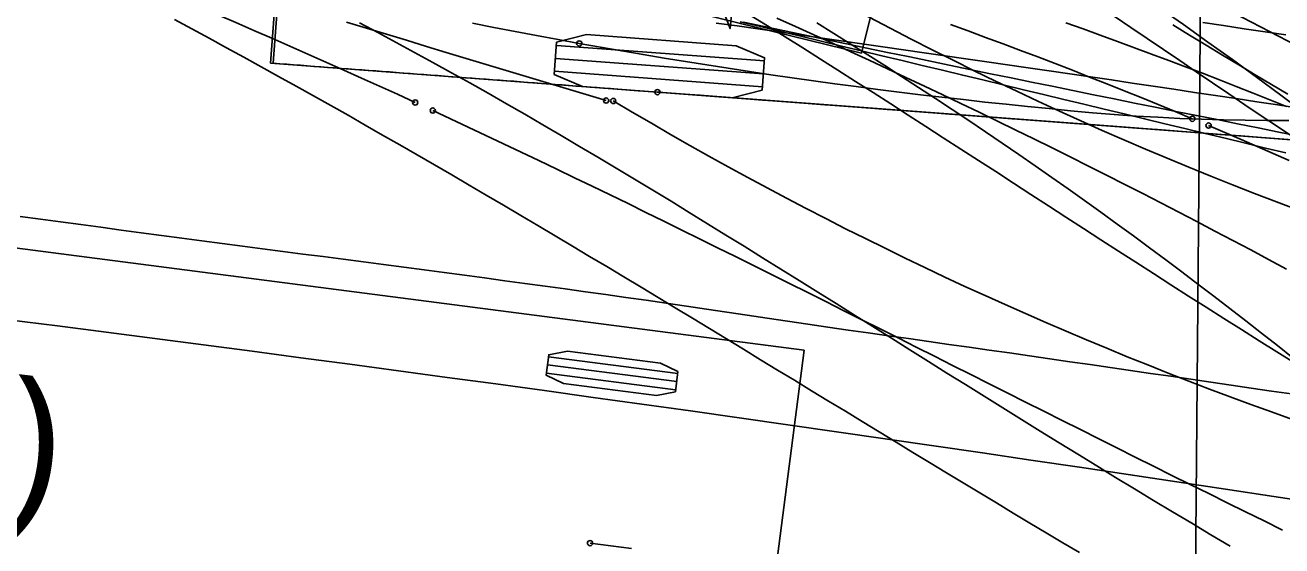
# Model space of a CAD drawing. Extents: x -14 to 1565148, y -25 to 642856.
# Drawn here: x 1564731.62 to 1564751.71, y 636288.76 to 636297.09 of the extents above; entities that cross this region are included whole.
import ezdxf

# ---------------------------------------------------------------- set-up
doc = ezdxf.new("R2010")
doc.units = 0
for name, color, linetype in [('CM_Corridor_Conceptual', 7, 'Continuous'), ('CM_Corridor_Key_Station', 7, 'Continuous'), ('MT_P_Cells', 7, 'Continuous'), ('PF_P_Grade_Line', 7, 'Continuous'), ('PV_P_Curb', 7, 'Continuous'), ('PV_P_Saw_Cut_Line', 7, 'Continuous'), ('SC_Scratch2', 7, 'Continuous'), ('TR_Turning_Path22', 7, 'Continuous'), ('TR_Turning_Path23', 7, 'Continuous'), ('TR_Turning_Path24', 7, 'Continuous')]:
    doc.layers.add(name, color=color, linetype=linetype)

msp = doc.modelspace()

# ---------------------------------------------------------------- linework, layer by layer
at = {"layer": 'CM_Corridor_Conceptual'}
msp.add_lwpolyline([(1564742.161, 636298.901), (1564742.887, 636297.037), (1564743.016, 636298.383), (1564744.149, 636299.12)], close=True, dxfattribs=at)
for points in [[(1564742.161, 636298.901), (1564742.887, 636297.037), (1564743.016, 636298.383), (1564744.149, 636299.12), (1564742.161, 636298.901)], [(1564740.906, 636295.885), (1564740.586, 636295.981), (1564740.267, 636296.078), (1564739.948, 636296.174), (1564739.629, 636296.27), (1564739.31, 636296.367), (1564738.991, 636296.463), (1564738.671, 636296.559), (1564738.352, 636296.656), (1564738.033, 636296.752), (1564737.714, 636296.849), (1564737.395, 636296.945), (1564737.076, 636297.041), (1564736.756, 636297.138)], [(1564751.877, 636290.787), (1564751.544, 636290.905), (1564751.212, 636291.026), (1564750.881, 636291.148), (1564750.55, 636291.272), (1564750.22, 636291.399), (1564749.891, 636291.527), (1564749.563, 636291.657), (1564749.235, 636291.789), (1564748.908, 636291.923), (1564748.582, 636292.059), (1564748.257, 636292.197), (1564747.932, 636292.336), (1564747.608, 636292.478), (1564747.286, 636292.621), (1564746.963, 636292.767), (1564746.642, 636292.914), (1564746.322, 636293.063), (1564746.003, 636293.214), (1564745.684, 636293.367), (1564745.366, 636293.522), (1564745.05, 636293.678), (1564744.734, 636293.836), (1564744.419, 636293.997), (1564744.105, 636294.159), (1564743.792, 636294.323), (1564743.48, 636294.488), (1564743.169, 636294.656), (1564742.859, 636294.825), (1564742.55, 636294.996), (1564742.242, 636295.169), (1564741.935, 636295.344), (1564741.629, 636295.521), (1564741.324, 636295.699), (1564741.02, 636295.879)]]:
    msp.add_lwpolyline(points, dxfattribs=at)
for centre in [(1564740.906, 636295.885), (1564741.02, 636295.879)]:
    msp.add_circle(centre, 0.0417, dxfattribs=at)
msp.add_arc((1564771.999, 636347.808), 57.29, 238.613, 262.719, dxfattribs=at)
at = {"layer": 'CM_Corridor_Key_Station'}
for points in [[(1564746.413, 636297.101), (1564746.693, 636296.999), (1564746.972, 636296.896), (1564747.251, 636296.793), (1564747.529, 636296.688), (1564747.807, 636296.583), (1564748.084, 636296.477), (1564748.36, 636296.369), (1564748.635, 636296.261), (1564748.91, 636296.153), (1564749.185, 636296.043), (1564749.458, 636295.932), (1564749.732, 636295.82), (1564750.004, 636295.708), (1564750.276, 636295.594)], [(1564750.536, 636295.485), (1564750.796, 636295.374), (1564751.054, 636295.263), (1564751.312, 636295.151), (1564751.568, 636295.038), (1564751.824, 636294.925)]]:
    msp.add_lwpolyline(points, dxfattribs=at)
for centre in [(1564750.276, 636295.594), (1564750.536, 636295.485)]:
    msp.add_circle(centre, 0.0417, dxfattribs=at)
at = {"layer": 'MT_P_Cells'}
for points in [[(1564740.477, 636296.799), (1564740.138, 636296.861), (1564739.795, 636296.925), (1564739.454, 636296.99), (1564739.112, 636297.056), (1564738.771, 636297.123)], [(1564751.989, 636295.317), (1564751.659, 636295.382), (1564751.33, 636295.448), (1564751, 636295.514), (1564750.671, 636295.58), (1564750.341, 636295.646), (1564750.012, 636295.712), (1564749.682, 636295.778), (1564749.353, 636295.845), (1564749.024, 636295.912), (1564748.694, 636295.978), (1564748.365, 636296.046), (1564748.036, 636296.113), (1564747.707, 636296.18), (1564747.378, 636296.248), (1564747.049, 636296.315), (1564746.72, 636296.383), (1564746.391, 636296.451), (1564746.062, 636296.519), (1564745.733, 636296.588), (1564745.404, 636296.656), (1564745.075, 636296.725), (1564744.746, 636296.793), (1564744.417, 636296.862), (1564744.089, 636296.931), (1564743.76, 636297.001), (1564743.431, 636297.07), (1564743.103, 636297.14)], [(1564751.816, 636295.567), (1564751.469, 636295.567), (1564751.121, 636295.57), (1564750.773, 636295.577), (1564750.425, 636295.587), (1564750.076, 636295.6), (1564749.727, 636295.618), (1564749.378, 636295.638), (1564749.028, 636295.663), (1564748.678, 636295.691), (1564748.33, 636295.723), (1564747.987, 636295.756), (1564747.644, 636295.79), (1564747.301, 636295.825), (1564746.958, 636295.862), (1564746.616, 636295.9), (1564746.273, 636295.939), (1564745.931, 636295.979), (1564745.589, 636296.021), (1564745.247, 636296.064), (1564744.905, 636296.108), (1564744.563, 636296.154), (1564744.221, 636296.201), (1564743.88, 636296.249), (1564743.539, 636296.298), (1564743.198, 636296.349), (1564742.857, 636296.401), (1564742.516, 636296.454), (1564742.176, 636296.508), (1564741.836, 636296.564), (1564741.496, 636296.621), (1564741.156, 636296.679), (1564740.816, 636296.739), (1564740.477, 636296.799)]]:
    msp.add_lwpolyline(points, dxfattribs=at)
msp.add_circle((1564740.477, 636296.799), 0.0417, dxfattribs=at)
msp.add_circle((1564740.477, 636296.799), 0.0417, dxfattribs=at)
at = {"layer": 'PF_P_Grade_Line'}
for p, q in [((1564710.038, 636305.268), (1564744.989, 636296.641)), ((1564744.989, 636296.641), (1564746.906, 636304.408))]:
    msp.add_line(p, q, dxfattribs=at)
for points in [[(1564751.768, 636295.049), (1564751.446, 636295.126), (1564751.124, 636295.204), (1564750.802, 636295.282), (1564750.479, 636295.36), (1564750.157, 636295.438), (1564749.834, 636295.515), (1564749.512, 636295.593), (1564749.189, 636295.671), (1564748.867, 636295.748), (1564748.544, 636295.826), (1564748.221, 636295.903), (1564747.898, 636295.981), (1564747.575, 636296.058), (1564747.252, 636296.136), (1564746.929, 636296.214), (1564746.606, 636296.291), (1564746.283, 636296.369), (1564745.96, 636296.446), (1564745.637, 636296.524), (1564745.314, 636296.602), (1564744.99, 636296.679), (1564744.667, 636296.757), (1564744.344, 636296.835), (1564744.02, 636296.913), (1564743.697, 636296.99), (1564743.373, 636297.068), (1564743.05, 636297.146)], [(1564751.771, 636296.935), (1564751.439, 636296.984), (1564751.107, 636297.033), (1564750.775, 636297.083), (1564750.443, 636297.133)]]:
    msp.add_lwpolyline(points, dxfattribs=at)
at = {"layer": 'PV_P_Curb'}
for p, q in [((1564736.426, 636308.231), (1564735.544, 636296.484)), ((1564740.112, 636296.768), (1564743.436, 636296.519)), ((1564735.544, 636296.484), (1564764.263, 636294.328)), ((1564735.544, 636296.484), (1564735.544, 636296.484)), ((1564740.096, 636296.56), (1564743.42, 636296.311)), ((1564740.08, 636296.353), (1564743.404, 636296.103)), ((1564744.074, 636291.892), (1564725.232, 636294.335)), ((1564743.174, 636284.95), (1564744.074, 636291.892)), ((1564744.074, 636291.892), (1564744.074, 636291.892)), ((1564742.034, 636291.39), (1564739.968, 636291.658)), ((1564742.051, 636291.519), (1564739.985, 636291.787)), ((1564742.017, 636291.261), (1564739.951, 636291.528))]:
    msp.add_line(p, q, dxfattribs=at)
for points in [[(1564751.714, 636295.27), (1564751.382, 636295.295), (1564751.049, 636295.32), (1564750.717, 636295.345), (1564750.384, 636295.37), (1564750.052, 636295.395), (1564749.72, 636295.42), (1564749.387, 636295.445), (1564749.055, 636295.47), (1564748.722, 636295.495), (1564748.39, 636295.52), (1564748.058, 636295.545), (1564747.725, 636295.57), (1564747.393, 636295.595), (1564747.06, 636295.62), (1564746.728, 636295.645), (1564746.396, 636295.669), (1564746.063, 636295.694), (1564745.731, 636295.719), (1564745.398, 636295.744), (1564745.066, 636295.769), (1564744.734, 636295.794), (1564744.402, 636295.819), (1564744.069, 636295.844), (1564743.738, 636295.869), (1564743.405, 636295.894), (1564743.074, 636295.919), (1564742.741, 636295.944), (1564742.41, 636295.969), (1564742.078, 636295.994), (1564741.747, 636296.019), (1564741.416, 636296.043), (1564741.088, 636296.068), (1564740.977, 636296.076), (1564740.866, 636296.085), (1564740.756, 636296.093), (1564740.645, 636296.101), (1564740.535, 636296.11), (1564740.424, 636296.118), (1564740.313, 636296.126), (1564740.203, 636296.135), (1564740.092, 636296.143), (1564739.982, 636296.151), (1564739.871, 636296.159), (1564739.761, 636296.168), (1564739.65, 636296.176), (1564739.54, 636296.184), (1564739.429, 636296.193), (1564739.319, 636296.201), (1564739.208, 636296.209), (1564739.098, 636296.218), (1564738.987, 636296.226), (1564738.877, 636296.234), (1564738.766, 636296.242), (1564738.656, 636296.251), (1564738.545, 636296.259), (1564738.435, 636296.267), (1564738.325, 636296.276), (1564738.214, 636296.284), (1564738.104, 636296.292), (1564737.994, 636296.3), (1564737.884, 636296.309), (1564737.773, 636296.317), (1564737.663, 636296.325), (1564737.553, 636296.334), (1564737.443, 636296.342), (1564737.333, 636296.35), (1564737.223, 636296.358), (1564737.113, 636296.367), (1564737.003, 636296.375), (1564736.893, 636296.383), (1564736.784, 636296.391), (1564736.674, 636296.4), (1564736.565, 636296.408), (1564736.455, 636296.416), (1564736.346, 636296.424), (1564736.237, 636296.432), (1564736.128, 636296.441), (1564736.019, 636296.449), (1564735.91, 636296.457), (1564735.801, 636296.465), (1564735.693, 636296.473), (1564735.584, 636296.481), (1564736.466, 636308.228)], [(1564742.667, 636297.124), (1564743, 636297.078), (1564743.333, 636297.031), (1564743.665, 636296.984), (1564743.998, 636296.937), (1564744.33, 636296.889), (1564744.663, 636296.842), (1564744.995, 636296.795), (1564745.328, 636296.747), (1564745.66, 636296.699), (1564745.992, 636296.651), (1564746.325, 636296.603), (1564746.657, 636296.555), (1564746.99, 636296.507), (1564747.322, 636296.458), (1564747.654, 636296.409), (1564747.986, 636296.361), (1564748.319, 636296.312), (1564748.651, 636296.263), (1564748.983, 636296.214), (1564749.315, 636296.164), (1564749.648, 636296.115), (1564749.98, 636296.065), (1564750.312, 636296.016), (1564750.644, 636295.966), (1564750.976, 636295.916), (1564751.308, 636295.866), (1564751.64, 636295.815), (1564751.972, 636295.765)], [(1564771.126, 636293.812), (1564769.121, 636293.963), (1564765.781, 636294.214), (1564762.44, 636294.465), (1564759.099, 636294.716), (1564755.758, 636294.966), (1564752.417, 636295.217), (1564749.077, 636295.468), (1564745.736, 636295.719), (1564742.395, 636295.97), (1564741.727, 636296.02)], [(1564731.539, 636294.032), (1564731.863, 636293.989), (1564732.186, 636293.945), (1564732.509, 636293.902), (1564732.832, 636293.858), (1564733.154, 636293.815), (1564733.477, 636293.771), (1564733.8, 636293.728), (1564734.123, 636293.685), (1564734.446, 636293.642), (1564734.769, 636293.6), (1564735.092, 636293.557), (1564735.414, 636293.515), (1564735.737, 636293.473), (1564736.06, 636293.431), (1564736.382, 636293.389), (1564736.705, 636293.347), (1564737.028, 636293.304), (1564737.35, 636293.262), (1564737.673, 636293.22), (1564737.996, 636293.177), (1564738.318, 636293.134), (1564738.641, 636293.091), (1564738.963, 636293.048), (1564739.286, 636293.004), (1564739.608, 636292.961), (1564739.931, 636292.916), (1564740.254, 636292.872), (1564740.576, 636292.827), (1564740.899, 636292.782), (1564741.222, 636292.737), (1564741.545, 636292.691), (1564741.867, 636292.644), (1564742.19, 636292.597), (1564742.513, 636292.55), (1564742.836, 636292.502), (1564743.159, 636292.454), (1564743.482, 636292.406), (1564743.805, 636292.356), (1564744.128, 636292.308), (1564744.45, 636292.261), (1564744.773, 636292.215), (1564745.095, 636292.17), (1564745.418, 636292.124), (1564745.74, 636292.078), (1564746.063, 636292.032), (1564746.385, 636291.986), (1564746.708, 636291.94), (1564747.03, 636291.894), (1564747.352, 636291.848), (1564747.675, 636291.802), (1564747.997, 636291.755), (1564748.319, 636291.709), (1564748.642, 636291.662), (1564748.964, 636291.616), (1564749.286, 636291.569), (1564749.608, 636291.522), (1564749.93, 636291.475), (1564750.252, 636291.429), (1564750.574, 636291.382), (1564750.897, 636291.335), (1564751.219, 636291.287), (1564751.54, 636291.24), (1564751.862, 636291.193)], [(1564740.649, 636288.807), (1564740.979, 636288.764), (1564741.31, 636288.72)]]:
    msp.add_lwpolyline(points, dxfattribs=at)
for points in [[(1564740.076, 636296.301), (1564740.115, 636296.82), (1564740.593, 636296.941), (1564742.986, 636296.761), (1564743.439, 636296.57), (1564743.4, 636296.052), (1564742.923, 636295.93), (1564740.53, 636296.11)], [(1564742.055, 636291.551), (1564742.013, 636291.229), (1564741.711, 636291.169), (1564740.224, 636291.362), (1564739.947, 636291.496), (1564739.989, 636291.819), (1564740.291, 636291.878), (1564741.778, 636291.685)]]:
    msp.add_lwpolyline(points, close=True, dxfattribs=at)
for centre in [(1564741.727, 636296.02), (1564740.649, 636288.807)]:
    msp.add_circle(centre, 0.0417, dxfattribs=at)
msp.add_arc((1564628.539, 635483.309), 815.578, 79.777812, 83.309548, dxfattribs=at)
at = {"layer": 'PV_P_Saw_Cut_Line'}
for points in [[(1564731.493, 636298.573), (1564731.786, 636298.457), (1564732.079, 636298.339), (1564732.372, 636298.222), (1564732.664, 636298.103), (1564732.956, 636297.984), (1564733.248, 636297.864), (1564733.539, 636297.743), (1564733.829, 636297.622), (1564734.12, 636297.5), (1564734.409, 636297.378), (1564734.699, 636297.255), (1564734.988, 636297.131), (1564735.277, 636297.006), (1564735.565, 636296.881), (1564735.853, 636296.755), (1564736.14, 636296.628), (1564736.427, 636296.501), (1564736.713, 636296.373), (1564736.999, 636296.245), (1564737.285, 636296.115), (1564737.57, 636295.985), (1564737.855, 636295.854)], [(1564743.636, 636297.203), (1564743.932, 636297.07), (1564744.227, 636296.936), (1564744.522, 636296.802), (1564744.817, 636296.667), (1564745.112, 636296.531), (1564745.406, 636296.394), (1564745.699, 636296.256), (1564745.993, 636296.118), (1564746.286, 636295.979), (1564746.578, 636295.839), (1564746.871, 636295.698), (1564747.162, 636295.556), (1564747.454, 636295.414), (1564747.745, 636295.271), (1564748.036, 636295.127), (1564748.326, 636294.983), (1564748.616, 636294.838), (1564748.906, 636294.692), (1564749.195, 636294.545), (1564749.484, 636294.397), (1564749.772, 636294.249), (1564750.06, 636294.1), (1564750.348, 636293.95), (1564750.635, 636293.799), (1564750.922, 636293.648), (1564751.209, 636293.496), (1564751.495, 636293.343), (1564751.78, 636293.189)], [(1564738.136, 636295.725), (1564738.418, 636295.594), (1564738.7, 636295.462), (1564738.982, 636295.329), (1564739.265, 636295.195), (1564739.548, 636295.061), (1564739.832, 636294.925), (1564740.116, 636294.789), (1564740.4, 636294.652), (1564740.685, 636294.514), (1564740.97, 636294.376), (1564741.256, 636294.237), (1564741.542, 636294.097), (1564741.828, 636293.956), (1564742.114, 636293.815), (1564742.401, 636293.674), (1564742.688, 636293.531), (1564742.976, 636293.389), (1564743.263, 636293.246), (1564743.551, 636293.102), (1564743.839, 636292.958), (1564744.128, 636292.814), (1564744.417, 636292.669), (1564744.706, 636292.524), (1564744.995, 636292.379), (1564745.285, 636292.234), (1564745.574, 636292.088), (1564745.864, 636291.942), (1564746.155, 636291.796), (1564746.445, 636291.649), (1564746.736, 636291.503), (1564747.027, 636291.356), (1564747.318, 636291.21), (1564747.61, 636291.063), (1564747.902, 636290.916), (1564748.194, 636290.77), (1564748.486, 636290.623), (1564748.779, 636290.476), (1564749.071, 636290.33), (1564749.364, 636290.183), (1564749.657, 636290.037), (1564749.951, 636289.891), (1564750.244, 636289.745), (1564750.538, 636289.599), (1564750.833, 636289.453), (1564751.127, 636289.307), (1564751.422, 636289.162), (1564751.716, 636289.017)]]:
    msp.add_lwpolyline(points, dxfattribs=at)
for centre in [(1564737.855, 636295.854), (1564738.136, 636295.725)]:
    msp.add_circle(centre, 0.0417, dxfattribs=at)
msp.add_arc((1564693.268, 636184.736), 126.465, 57.70432, 71.8795, dxfattribs=at)
at = {"layer": 'SC_Scratch2'}
msp.add_lwpolyline([(1564754.004, 636104.365), (1564754.004, 636104.365), (1564754.117, 636105.834), (1564756.989, 636126.551), (1564757.34, 636135.563), (1564755.452, 636165.307), (1564749.612, 636218.853), (1564749.948, 636242.687), (1564750.674, 636329.64), (1564750.409, 636437.843), (1564745.69, 636447.055)], dxfattribs=at)
at = {"layer": 'TR_Turning_Path22'}
for points in [[(1564751.907, 636291.691), (1564751.624, 636291.868), (1564751.342, 636292.045), (1564751.06, 636292.222), (1564750.778, 636292.401), (1564750.497, 636292.579), (1564750.216, 636292.759), (1564749.935, 636292.938), (1564749.654, 636293.118), (1564749.374, 636293.299), (1564749.094, 636293.479), (1564748.814, 636293.66), (1564748.534, 636293.841), (1564748.254, 636294.022), (1564747.975, 636294.204), (1564747.695, 636294.385), (1564747.415, 636294.566), (1564747.135, 636294.748), (1564746.856, 636294.929), (1564746.576, 636295.11), (1564746.296, 636295.291), (1564746.016, 636295.472), (1564745.736, 636295.652), (1564745.455, 636295.832), (1564745.174, 636296.012), (1564744.893, 636296.191), (1564744.612, 636296.37), (1564744.331, 636296.549), (1564744.049, 636296.726), (1564743.766, 636296.904), (1564743.484, 636297.08), (1564743.2, 636297.256)], [(1564750.88, 636288.761), (1564750.573, 636288.942), (1564750.266, 636289.124), (1564749.961, 636289.307), (1564749.656, 636289.49), (1564749.352, 636289.674), (1564749.049, 636289.858), (1564748.747, 636290.043), (1564748.446, 636290.228), (1564748.145, 636290.413), (1564747.845, 636290.599), (1564747.546, 636290.784), (1564747.247, 636290.97), (1564746.949, 636291.156), (1564746.651, 636291.342), (1564746.354, 636291.528), (1564746.058, 636291.714), (1564745.762, 636291.899), (1564745.466, 636292.085), (1564745.171, 636292.27), (1564744.876, 636292.455), (1564744.582, 636292.639), (1564744.288, 636292.823), (1564743.994, 636293.007), (1564743.701, 636293.19), (1564743.407, 636293.372), (1564743.114, 636293.554), (1564742.822, 636293.735), (1564742.529, 636293.916), (1564742.236, 636294.095), (1564741.944, 636294.274), (1564741.652, 636294.452), (1564741.359, 636294.629), (1564741.067, 636294.804), (1564740.775, 636294.979), (1564740.482, 636295.153), (1564740.19, 636295.325), (1564739.897, 636295.496), (1564739.605, 636295.666), (1564739.312, 636295.834), (1564739.019, 636296.001), (1564738.726, 636296.167), (1564738.433, 636296.331), (1564738.139, 636296.493), (1564737.845, 636296.654), (1564737.551, 636296.813), (1564737.257, 636296.971), (1564736.962, 636297.126)], [(1564751.896, 636295.294), (1564751.637, 636295.468), (1564751.377, 636295.643), (1564751.117, 636295.819), (1564750.857, 636295.995), (1564750.597, 636296.171), (1564750.337, 636296.347), (1564750.076, 636296.524), (1564749.814, 636296.701), (1564749.553, 636296.878), (1564749.291, 636297.055), (1564749.028, 636297.233)]]:
    msp.add_lwpolyline(points, dxfattribs=at)
at = {"layer": 'TR_Turning_Path23'}
for points in [[(1564734.007, 636297.182), (1564734.285, 636297.032), (1564734.562, 636296.882), (1564734.84, 636296.731), (1564735.118, 636296.579), (1564735.395, 636296.426), (1564735.672, 636296.272), (1564735.95, 636296.118), (1564736.227, 636295.962), (1564736.504, 636295.806), (1564736.781, 636295.65), (1564737.057, 636295.492), (1564737.334, 636295.334), (1564737.611, 636295.175), (1564737.887, 636295.016), (1564738.163, 636294.856), (1564738.439, 636294.695), (1564738.715, 636294.534), (1564738.991, 636294.373), (1564739.267, 636294.21), (1564739.542, 636294.048), (1564739.817, 636293.885), (1564740.092, 636293.721), (1564740.367, 636293.558), (1564740.642, 636293.393), (1564740.916, 636293.229), (1564741.19, 636293.064), (1564741.464, 636292.899), (1564741.738, 636292.734), (1564742.012, 636292.569), (1564742.285, 636292.404), (1564742.558, 636292.238), (1564742.831, 636292.073), (1564743.103, 636291.907), (1564743.375, 636291.741), (1564743.647, 636291.576), (1564743.918, 636291.411), (1564744.19, 636291.245), (1564744.46, 636291.08), (1564744.731, 636290.916), (1564745.001, 636290.751), (1564745.271, 636290.587), (1564745.54, 636290.423), (1564745.809, 636290.259), (1564746.077, 636290.096), (1564746.345, 636289.934), (1564746.613, 636289.772), (1564746.88, 636289.61), (1564747.146, 636289.449), (1564747.412, 636289.289), (1564747.678, 636289.129), (1564747.942, 636288.97), (1564748.206, 636288.812), (1564748.471, 636288.655)], [(1564744.272, 636297.129), (1564744.545, 636296.96), (1564744.817, 636296.789), (1564745.089, 636296.618), (1564745.36, 636296.445), (1564745.63, 636296.271), (1564745.9, 636296.096), (1564746.169, 636295.92), (1564746.437, 636295.743), (1564746.704, 636295.564), (1564746.971, 636295.385), (1564747.236, 636295.204), (1564747.501, 636295.023), (1564747.766, 636294.84), (1564748.029, 636294.656), (1564748.292, 636294.471), (1564748.554, 636294.285), (1564748.815, 636294.098), (1564749.076, 636293.909), (1564749.335, 636293.72), (1564749.594, 636293.529), (1564749.852, 636293.338), (1564750.109, 636293.145), (1564750.366, 636292.951), (1564750.621, 636292.757), (1564750.876, 636292.561), (1564751.13, 636292.364), (1564751.383, 636292.166), (1564751.635, 636291.967), (1564751.887, 636291.767)], [(1564749.966, 636297.094), (1564750.231, 636296.933), (1564750.495, 636296.773), (1564750.758, 636296.613), (1564751.021, 636296.455), (1564751.281, 636296.297), (1564751.541, 636296.141), (1564751.8, 636295.985)]]:
    msp.add_lwpolyline(points, dxfattribs=at)
msp.add_arc((1564704.029, 636231.892), 79.861, 42.31001, 64.40733, dxfattribs=at)
at = {"layer": 'TR_Turning_Path24'}
msp.add_lwpolyline([(1564748.254, 636297.128), (1564748.53, 636297.03), (1564748.805, 636296.931), (1564749.079, 636296.831), (1564749.353, 636296.731), (1564749.625, 636296.629), (1564749.898, 636296.527), (1564750.169, 636296.425), (1564750.439, 636296.321), (1564750.709, 636296.216), (1564750.978, 636296.111), (1564751.247, 636296.005), (1564751.514, 636295.898), (1564751.781, 636295.791)], dxfattribs=at)
msp.add_arc((1564700.162, 636117.029), 192.198, 68.30497, 74.68135, dxfattribs=at)

# ---------------------------------------------------------------- texts
at = {"layer": 'PV_P_Curb'}
for rotation, p in [(355.7054, (1564736.349, 636299.367)), (353.3322, (1564700.689, 636293.032))]:
    msp.add_text('WisDOT OSOW 2010 (US)', height=1.96333, rotation=rotation, dxfattribs=at).set_placement(p)

doc.saveas('drawing.dxf')
